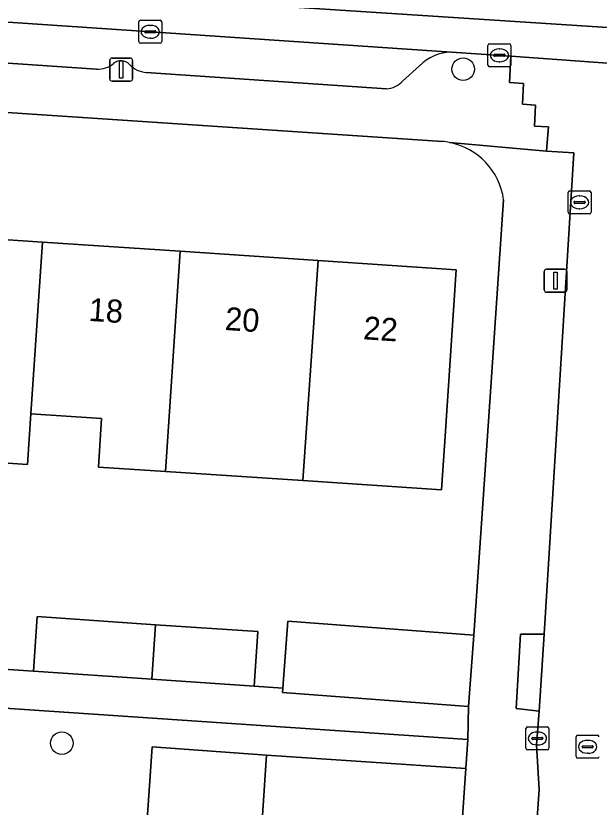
# Model space of a CAD drawing. Extents: x 161848 to 162726, y 385382 to 386521.
# Drawn here: x 162097.46 to 162122.79, y 385706.38 to 385740.75 of the extents above; entities that cross this region are included whole.
import ezdxf

# ---------------------------------------------------------------- set-up
doc = ezdxf.new("R2010")
doc.units = 0
for name, color, linetype in [('IMGEO_Boom', 7, 'Continuous'), ('IMGEO_Erf', 7, 'Continuous'), ('IMGEO_Kolk', 7, 'Continuous'), ('IMGEO_Lichtmast', 7, 'Continuous'), ('IMGEO_Muur', 7, 'Continuous'), ('IMGEO_Pand', 7, 'Continuous'), ('IMGEO_Pand_nummerreeks', 7, 'Continuous'), ('IMGEO_Parkeervlak_open', 7, 'Continuous'), ('IMGEO_Rijbaan_lokaal_gesloten', 7, 'Continuous'), ('IMGEO_Rijbaan_lokaal_open', 7, 'Continuous'), ('IMGEO_Rioolput', 7, 'Continuous'), ('IMGEO_Voetpad_open', 7, 'Continuous')]:
    doc.layers.add(name, color=color, linetype=linetype)

msp = doc.modelspace()

# ---------------------------------------------------------------- linework, layer by layer
at = {"layer": 'IMGEO_Boom'}
for centre in [(162116.881, 385738.437), (162099.455, 385709.155)]:
    msp.add_circle(centre, 0.489, dxfattribs=at)
at = {"layer": 'IMGEO_Erf'}
for points in [[(162115.981, 385735.292), (162050.825, 385739.638), (162050.459, 385734.147), (162056.714, 385733.728), (162062.7, 385733.327), (162068.685, 385732.927), (162074.671, 385732.526), (162080.657, 385732.125), (162086.643, 385731.724), (162092.627, 385731.324), (162098.613, 385730.923), (162104.599, 385730.522), (162110.585, 385730.121), (162116.577, 385729.72), (162116.083, 385722.272), (162115.943, 385720.163), (162109.926, 385720.563), (162103.965, 385720.958), (162101.048, 385721.151), (162101.188, 385723.259), (162098.118, 385723.463), (162097.973, 385721.267), (162091.987, 385721.664), (162092.132, 385723.86)], [(162071.896, 385714.042), (162074.284, 385713.89), (162074.445, 385716.256), (162079.58, 385715.908), (162084.029, 385715.606), (162083.868, 385713.24), (162086.254, 385713.089), (162086.415, 385715.455), (162091.552, 385715.107), (162095.999, 385714.805), (162095.838, 385712.439), (162098.226, 385712.287), (162098.387, 385714.653), (162103.522, 385714.305), (162107.971, 385714.003), (162107.81, 385711.637), (162109.055, 385711.543), (162109.275, 385714.458), (162117.352, 385713.847), (162118.056, 385724.2), (162118.638, 385732.761)]]:
    msp.add_lwpolyline(points, dxfattribs=at)
for points in [[(162103.379, 385708.994), (162108.35, 385708.642), (162117.001, 385708.064), (162117.085, 385709.313), (162057.615, 385713.34), (162056.66, 385698.935), (162057.566, 385698.956), (162056.491, 385681.053), (162055.347, 385681.13), (162038.387, 385682.266), (162038.412, 385682.641), (162036.684, 385682.769), (162034.52, 385682.885), (162034.495, 385682.526), (162034.17, 385677.885), (162058.2, 385676.103), (162110.912, 385672.522), (162111.19, 385677.357), (162106.241, 385677.689), (162101.257, 385678.025)], [(162107.641, 385698.23), (162107.978, 385703.173), (162108.35, 385708.642), (162103.379, 385708.994), (162101.257, 385678.025), (162106.241, 385677.689), (162106.582, 385682.695), (162106.935, 385687.875), (162107.291, 385693.104)]]:
    msp.add_lwpolyline(points, close=True, dxfattribs=at)
for centre, radius, start, end in [((162115.672, 385731.951), 3.356, 79.3963, 84.7083), ((162115.725, 385732.363), 2.941, 7.7755, 78.9325)]:
    msp.add_arc(centre, radius, start, end, dxfattribs=at)
at = {"layer": 'IMGEO_Kolk'}
for p, q in [((162102.797, 385739.631), (162102.797, 385740.483)), ((162102.872, 385740.557), (162103.724, 385740.557)), ((162103.285, 385740.337), (162103.31, 385740.337)), ((162103.798, 385740.483), (162103.798, 385739.631)), ((162103.056, 385740.051), (162103.056, 385740.063)), ((162103.494, 385740.014), (162103.096, 385740.014)), ((162103.099, 385740.1), (162103.497, 385740.1)), ((162103.54, 385740.063), (162103.54, 385740.051)), ((162103.308, 385739.777), (162103.283, 385739.777)), ((162103.724, 385739.557), (162102.872, 385739.557)), ((162117.957, 385738.61), (162117.957, 385739.462)), ((162118.032, 385739.536), (162118.884, 385739.536)), ((162118.445, 385739.316), (162118.47, 385739.316)), ((162118.958, 385739.462), (162118.958, 385738.61)), ((162118.216, 385739.03), (162118.216, 385739.042)), ((162118.654, 385738.993), (162118.256, 385738.993)), ((162118.259, 385739.079), (162118.657, 385739.079)), ((162118.7, 385739.042), (162118.7, 385739.03)), ((162118.468, 385738.756), (162118.443, 385738.756)), ((162118.884, 385738.536), (162118.032, 385738.536)), ((162121.511, 385733.147), (162122.363, 385733.147)), ((162121.436, 385732.221), (162121.436, 385733.073)), ((162121.924, 385732.927), (162121.949, 385732.927)), ((162122.437, 385733.073), (162122.437, 385732.221)), ((162121.695, 385732.641), (162121.695, 385732.653)), ((162122.133, 385732.604), (162121.735, 385732.604)), ((162121.738, 385732.69), (162122.136, 385732.69)), ((162122.179, 385732.653), (162122.179, 385732.641)), ((162122.363, 385732.147), (162121.511, 385732.147)), ((162121.947, 385732.367), (162121.922, 385732.367)), ((162119.605, 385708.937), (162119.605, 385709.789)), ((162119.68, 385709.863), (162120.532, 385709.863)), ((162120.606, 385709.789), (162120.606, 385708.937)), ((162119.907, 385709.406), (162120.305, 385709.406)), ((162120.093, 385709.643), (162120.118, 385709.643)), ((162119.864, 385709.357), (162119.864, 385709.369)), ((162120.302, 385709.32), (162119.904, 385709.32)), ((162120.116, 385709.083), (162120.091, 385709.083)), ((162120.348, 385709.369), (162120.348, 385709.357)), ((162120.532, 385708.863), (162119.68, 385708.863))]:
    msp.add_line(p, q, dxfattribs=at)
for points in [[(162102.797, 385739.631), (162102.797, 385740.483)], [(162102.872, 385740.557), (162103.724, 385740.557)], [(162103.798, 385740.483), (162103.798, 385739.631)], [(162103.724, 385739.557), (162102.872, 385739.557)], [(162117.957, 385738.61), (162117.957, 385739.462)], [(162118.032, 385739.536), (162118.884, 385739.536)], [(162118.958, 385739.462), (162118.958, 385738.61)], [(162118.884, 385738.536), (162118.032, 385738.536)], [(162121.511, 385733.147), (162122.363, 385733.147)], [(162121.436, 385732.221), (162121.436, 385733.073)], [(162122.437, 385733.073), (162122.437, 385732.221)], [(162122.363, 385732.147), (162121.511, 385732.147)], [(162119.605, 385708.937), (162119.605, 385709.789)], [(162119.68, 385709.863), (162120.532, 385709.863)], [(162120.606, 385709.789), (162120.606, 385708.937)], [(162120.532, 385708.863), (162119.68, 385708.863)]]:
    msp.add_lwpolyline(points, dxfattribs=at)
for centre, radius, start, end in [((162102.874, 385740.481), 0.0765, 91.552, 178.448), ((162102.874, 385740.481), 0.0765, 91.552, 178.448), ((162103.722, 385740.481), 0.0765, 1.552, 88.448), ((162103.722, 385740.481), 0.0765, 1.552, 88.448), ((162103.096, 385740.06), 0.0403, 85.8775, 175.7526), ((162103.093, 385740.05), 0.0366, 178.938, 274.7102), ((162103.497, 385740.057), 0.043, 264.8664, 352.4533), ((162103.501, 385740.062), 0.0386, 1.7309, 96.639), ((162102.874, 385739.633), 0.0765, 181.552, 268.448), ((162102.874, 385739.633), 0.0765, 181.552, 268.448), ((162103.722, 385739.633), 0.0765, 271.552, 358.448), ((162103.722, 385739.633), 0.0765, 271.552, 358.448), ((162118.034, 385739.46), 0.0765, 91.552, 178.448), ((162118.034, 385739.46), 0.0765, 91.552, 178.448), ((162118.882, 385739.46), 0.0765, 1.552, 88.448), ((162118.882, 385739.46), 0.0765, 1.552, 88.448), ((162118.256, 385739.039), 0.0403, 85.8775, 175.7526), ((162118.253, 385739.029), 0.0366, 178.938, 274.7102), ((162118.657, 385739.036), 0.043, 264.8664, 352.4533), ((162118.661, 385739.041), 0.0386, 1.7309, 96.639), ((162118.034, 385738.612), 0.0765, 181.552, 268.448), ((162118.034, 385738.612), 0.0765, 181.552, 268.448), ((162118.882, 385738.612), 0.0765, 271.552, 358.448), ((162118.882, 385738.612), 0.0765, 271.552, 358.448), ((162121.513, 385733.071), 0.0765, 91.552, 178.448), ((162121.513, 385733.071), 0.0765, 91.552, 178.448), ((162122.361, 385733.071), 0.0765, 1.552, 88.448), ((162122.361, 385733.071), 0.0765, 1.552, 88.448), ((162121.735, 385732.65), 0.0403, 85.8775, 175.7526), ((162121.732, 385732.64), 0.0366, 178.938, 274.7102), ((162122.136, 385732.647), 0.043, 264.8664, 352.4533), ((162122.14, 385732.652), 0.0386, 1.7309, 96.639), ((162121.513, 385732.223), 0.0765, 181.552, 268.448), ((162121.513, 385732.223), 0.0765, 181.552, 268.448), ((162122.361, 385732.223), 0.0765, 271.552, 358.448), ((162122.361, 385732.223), 0.0765, 271.552, 358.448), ((162119.682, 385709.787), 0.0765, 91.552, 178.448), ((162119.682, 385709.787), 0.0765, 91.552, 178.448), ((162120.53, 385709.787), 0.0765, 1.552, 88.448), ((162120.53, 385709.787), 0.0765, 1.552, 88.448), ((162119.904, 385709.366), 0.0403, 85.8775, 175.7526), ((162120.309, 385709.368), 0.0386, 1.7309, 96.639), ((162119.901, 385709.356), 0.0366, 178.938, 274.7102), ((162120.305, 385709.363), 0.043, 264.8664, 352.4533), ((162119.682, 385708.939), 0.0765, 181.552, 268.448), ((162119.682, 385708.939), 0.0765, 181.552, 268.448), ((162120.53, 385708.939), 0.0765, 271.552, 358.448), ((162120.53, 385708.939), 0.0765, 271.552, 358.448)]:
    msp.add_arc(centre, radius, start, end, dxfattribs=at)
for centre, major_axis, ratio, start_param, end_param in [((162103.284, 385740.057), (-0.387, 0.002), 0.722429, 4.712389, 7.853982), ((162103.309, 385740.057), (-0.39, 0.002), 0.717154, 1.570796, 4.712389), ((162118.444, 385739.036), (-0.387, 0.002), 0.722429, 4.712389, 7.853982), ((162118.469, 385739.036), (-0.39, 0.002), 0.717154, 1.570796, 4.712389), ((162121.923, 385732.647), (-0.387, 0.002), 0.722429, 4.712389, 7.853982), ((162121.948, 385732.647), (-0.39, 0.002), 0.717154, 1.570796, 4.712389), ((162120.092, 385709.363), (-0.387, 0.002), 0.722429, 4.712389, 7.853982), ((162120.117, 385709.363), (-0.39, 0.002), 0.717154, 1.570796, 4.712389)]:
    msp.add_ellipse(centre, major_axis=major_axis, ratio=ratio, start_param=start_param, end_param=end_param, dxfattribs=at)
at = {"layer": 'IMGEO_Lichtmast'}
for p, q in [((162101.538, 385738.013), (162101.538, 385738.813)), ((162101.538, 385738.813), (162101.538, 385738.013)), ((162101.638, 385738.913), (162102.428, 385738.913)), ((162102.428, 385738.913), (162101.638, 385738.913)), ((162102.528, 385738.813), (162102.528, 385738.013)), ((162102.528, 385738.013), (162102.528, 385738.813)), ((162102.428, 385737.913), (162101.638, 385737.913)), ((162101.638, 385737.913), (162102.428, 385737.913)), ((162120.499, 385729.746), (162121.289, 385729.746)), ((162121.289, 385729.746), (162120.499, 385729.746)), ((162120.399, 385728.846), (162120.399, 385729.646)), ((162120.399, 385729.646), (162120.399, 385728.846)), ((162121.389, 385729.646), (162121.389, 385728.846)), ((162121.389, 385728.846), (162121.389, 385729.646)), ((162121.289, 385728.746), (162120.499, 385728.746)), ((162120.499, 385728.746), (162121.289, 385728.746))]:
    msp.add_line(p, q, dxfattribs=at)
for points in [[(162101.958, 385738.788), (162102.108, 385738.788), (162102.108, 385738.038), (162101.958, 385738.038), (162101.958, 385738.788)], [(162120.819, 385729.621), (162120.969, 385729.621), (162120.969, 385728.871), (162120.819, 385728.871), (162120.819, 385729.621)]]:
    msp.add_lwpolyline(points, dxfattribs=at)
for centre, start, end in [((162101.638, 385738.813), 90, 180), ((162101.638, 385738.813), 90, 180), ((162102.428, 385738.813), 0, 90), ((162102.428, 385738.813), 360, 90), ((162101.638, 385738.013), 180, 270), ((162101.638, 385738.013), 180, 270), ((162102.428, 385738.013), 270, 0), ((162102.428, 385738.013), 270, 0), ((162120.499, 385729.646), 90, 180), ((162120.499, 385729.646), 90, 180), ((162121.289, 385729.646), 0, 90), ((162121.289, 385729.646), 360, 90), ((162120.499, 385728.846), 180, 270), ((162120.499, 385728.846), 180, 270), ((162121.289, 385728.846), 270, 0), ((162121.289, 385728.846), 270, 0)]:
    msp.add_arc(centre, 0.1, start, end, dxfattribs=at)
at = {"layer": 'IMGEO_Muur'}
msp.add_lwpolyline([(162106.241, 385677.689), (162101.257, 385678.025), (162103.379, 385708.994), (162108.35, 385708.642)], dxfattribs=at)
at = {"layer": 'IMGEO_Pand'}
for points in [[(162092.132, 385723.86), (162091.987, 385721.664), (162097.973, 385721.267), (162098.118, 385723.463), (162098.613, 385730.923), (162092.627, 385731.324)], [(162101.188, 385723.259), (162101.048, 385721.151), (162103.965, 385720.958), (162104.599, 385730.522), (162098.613, 385730.923), (162098.118, 385723.463)], [(162109.926, 385720.563), (162110.585, 385730.121), (162104.599, 385730.522), (162103.965, 385720.958)], [(162116.577, 385729.72), (162110.585, 385730.121), (162109.926, 385720.563), (162115.943, 385720.163), (162116.083, 385722.272)], [(162098.387, 385714.653), (162098.226, 385712.287), (162103.365, 385711.939), (162103.522, 385714.305)], [(162107.81, 385711.637), (162107.971, 385714.003), (162103.522, 385714.305), (162103.365, 385711.939)], [(162117.352, 385713.847), (162109.275, 385714.458), (162109.055, 385711.543), (162109.041, 385711.363), (162117.118, 385710.751)], [(162117.001, 385708.064), (162108.35, 385708.642), (162107.978, 385703.173), (162116.627, 385702.583)]]:
    msp.add_lwpolyline(points, close=True, dxfattribs=at)
at = {"layer": 'IMGEO_Parkeervlak_open'}
for points in [[(162116.37, 385739.177), (162103.122, 385740.074), (162077.603, 385741.806), (162051.772, 385743.57)], [(162054.362, 385741.601), (162100.969, 385738.434)], [(162103.114, 385738.294), (162113.549, 385737.582)], [(162114.252, 385737.91), (162114.983, 385738.582)]]:
    msp.add_lwpolyline(points, dxfattribs=at)
for centre, radius, start, end in [((162116.42, 385737.146), 2.031, 91.4127, 135.0244), ((162101.02, 385739.486), 1.053, 267.2496, 310.3234), ((162102.027, 385738.289), 0.511, 43.2384, 129.5476), ((162103.171, 385739.325), 1.032, 221.622, 266.8617), ((162113.5, 385738.605), 1.024, 272.7635, 317.2614)]:
    msp.add_arc(centre, radius, start, end, dxfattribs=at)
at = {"layer": 'IMGEO_Rijbaan_lokaal_gesloten'}
for points in [[(162186.362, 385739.314), (162184.046, 385739.537), (162177.493, 385740.169), (162154.961, 385742.34), (162119.648, 385745.356), (162081.802, 385747.948), (162041.237, 385750.595), (162040.807, 385745.812), (162064.724, 385744.182), (162089.667, 385742.424), (162131.864, 385739.672), (162157.058, 385737.16), (162177.9, 385735.148), (162184.65, 385734.497), (162186.826, 385734.287), (162186.585, 385736.898)], [(162186.826, 385734.287), (162184.65, 385734.497), (162177.9, 385735.148), (162157.058, 385737.16), (162131.864, 385739.672), (162089.667, 385742.424), (162064.724, 385744.182), (162040.807, 385745.812), (162040.667, 385744.254), (162045.788, 385743.892), (162049.86, 385743.699), (162050.52, 385743.664), (162051.772, 385743.57), (162077.603, 385741.806), (162103.122, 385740.074), (162116.37, 385739.177), (162118.946, 385739.003), (162130.535, 385738.163), (162140.975, 385737.205), (162162.35, 385735.171), (162179.488, 385733.543), (162180.737, 385733.424), (162184.825, 385733.037), (162186.96, 385732.835)]]:
    msp.add_lwpolyline(points, close=True, dxfattribs=at)
at = {"layer": 'IMGEO_Rijbaan_lokaal_open'}
msp.add_lwpolyline([(162126.713, 385732.225), (162126.853, 385734.358), (162127.016, 385734.647), (162128.767, 385734.548), (162128.857, 385735.748), (162129.449, 385735.702), (162129.535, 385736.6), (162130.427, 385736.537), (162130.535, 385738.163), (162118.946, 385739.003), (162118.901, 385737.857), (162119.499, 385737.808), (162119.456, 385736.912), (162120.028, 385736.871), (162119.987, 385735.962), (162120.582, 385735.922), (162120.521, 385735.073), (162120.507, 385734.873), (162121.694, 385734.795), (162120.393, 385713.89), (162120.186, 385710.552), (162120.068, 385709.079), (162120.176, 385707.147), (162118.427, 385682.147)], dxfattribs=at)
at = {"layer": 'IMGEO_Rioolput'}
for p, q in [((162121.786, 385708.575), (162121.786, 385709.427)), ((162121.861, 385709.501), (162122.713, 385709.501)), ((162122.274, 385709.281), (162122.299, 385709.281)), ((162122.045, 385708.995), (162122.045, 385709.007)), ((162122.483, 385708.958), (162122.085, 385708.958)), ((162122.088, 385709.044), (162122.486, 385709.044)), ((162122.297, 385708.721), (162122.272, 385708.721)), ((162122.529, 385709.007), (162122.529, 385708.995)), ((162122.713, 385708.501), (162121.861, 385708.501))]:
    msp.add_line(p, q, dxfattribs=at)
for points in [[(162121.786, 385708.575), (162121.786, 385709.427)], [(162121.861, 385709.501), (162122.713, 385709.501)], [(162122.713, 385708.501), (162121.861, 385708.501)]]:
    msp.add_lwpolyline(points, dxfattribs=at)
for centre, radius, start, end in [((162121.863, 385709.425), 0.0765, 91.552, 178.448), ((162121.863, 385709.425), 0.0765, 91.552, 178.448), ((162122.711, 385709.425), 0.0765, 1.552, 88.448), ((162122.711, 385709.425), 0.0765, 1.552, 88.448), ((162122.085, 385709.004), 0.0403, 85.8775, 175.7526), ((162122.082, 385708.994), 0.0366, 178.938, 274.7102), ((162122.486, 385709.001), 0.043, 264.8664, 352.4533), ((162122.49, 385709.006), 0.0386, 1.7309, 96.639), ((162121.863, 385708.577), 0.0765, 181.552, 268.448), ((162121.863, 385708.577), 0.0765, 181.552, 268.448), ((162122.711, 385708.577), 0.0765, 271.552, 358.448), ((162122.711, 385708.577), 0.0765, 271.552, 358.448)]:
    msp.add_arc(centre, radius, start, end, dxfattribs=at)
for centre, major_axis, ratio, start_param, end_param in [((162122.273, 385709.001), (-0.387, 0.002), 0.722429, 4.712389, 7.853982), ((162122.298, 385709.001), (-0.39, 0.002), 0.717154, 1.570796, 4.712389)]:
    msp.add_ellipse(centre, major_axis=major_axis, ratio=ratio, start_param=start_param, end_param=end_param, dxfattribs=at)
at = {"layer": 'IMGEO_Voetpad_open'}
for points in [[(162100.969, 385738.434), (162054.362, 385741.601)], [(162035.75, 385740.46), (162040.42, 385740.146), (162045.739, 385739.976), (162049.431, 385739.731), (162050.825, 385739.638), (162115.981, 385735.292)], [(162116.289, 385735.249), (162120.507, 385734.873), (162120.521, 385735.073), (162120.582, 385735.922), (162119.987, 385735.962), (162120.028, 385736.871), (162119.456, 385736.912), (162119.499, 385737.808), (162118.901, 385737.857), (162118.946, 385739.003), (162116.37, 385739.177)], [(162113.549, 385737.582), (162103.114, 385738.294)], [(162114.983, 385738.582), (162114.252, 385737.91)], [(162120.068, 385709.079), (162120.186, 385710.552), (162119.185, 385710.667), (162119.376, 385713.898), (162120.393, 385713.89), (162121.694, 385734.795), (162120.507, 385734.873), (162116.289, 385735.249)], [(162118.638, 385732.761), (162118.056, 385724.2), (162117.352, 385713.847), (162117.118, 385710.751), (162117.085, 385709.313), (162117.001, 385708.064), (162116.627, 385702.583), (162116.29, 385697.64), (162115.94, 385692.515), (162115.584, 385687.286), (162115.23, 385682.106), (162114.889, 385677.109), (162111.19, 385677.357), (162110.912, 385672.522), (162111.889, 385672.456), (162114.644, 385672.269), (162131.582, 385671.118)], [(162057.615, 385713.34), (162117.085, 385709.313), (162117.118, 385710.751), (162109.041, 385711.363), (162109.055, 385711.543), (162107.81, 385711.637), (162103.365, 385711.939), (162098.226, 385712.287), (162095.838, 385712.439), (162091.395, 385712.741), (162086.254, 385713.089), (162083.868, 385713.24), (162079.423, 385713.542), (162074.284, 385713.89), (162071.896, 385714.042)], [(162136.8, 385670.741), (162137.502, 385680.681), (162129.335, 385681.254), (162129.312, 385681.4), (162124.693, 385681.723), (162124.424, 385681.752), (162124.345, 385681.094), (162118.378, 385681.442), (162118.427, 385682.147), (162120.176, 385707.147), (162120.068, 385709.079)]]:
    msp.add_lwpolyline(points, dxfattribs=at)
msp.add_lwpolyline([(162120.186, 385710.552), (162120.393, 385713.89), (162119.376, 385713.898), (162119.185, 385710.667)], close=True, dxfattribs=at)
for centre, radius, start, end in [((162116.42, 385737.146), 2.031, 91.4127, 135.0244), ((162101.02, 385739.486), 1.053, 267.2496, 310.3234), ((162102.027, 385738.289), 0.511, 43.2384, 129.5476), ((162103.171, 385739.325), 1.032, 221.622, 266.8617), ((162113.5, 385738.605), 1.024, 272.7635, 317.2614), ((162115.672, 385731.951), 3.356, 79.3963, 84.7083), ((162115.725, 385732.363), 2.941, 7.7755, 78.9325)]:
    msp.add_arc(centre, radius, start, end, dxfattribs=at)

# ---------------------------------------------------------------- texts
at = {"layer": 'IMGEO_Pand_nummerreeks'}
for s, p in [('18', (162100.6, 385727.503)), ('20', (162106.52, 385727.106)), ('22', (162112.525, 385726.704))]:
    msp.add_text(s, height=1, rotation=356.1694, dxfattribs=at).set_placement(p)

doc.saveas('drawing.dxf')
